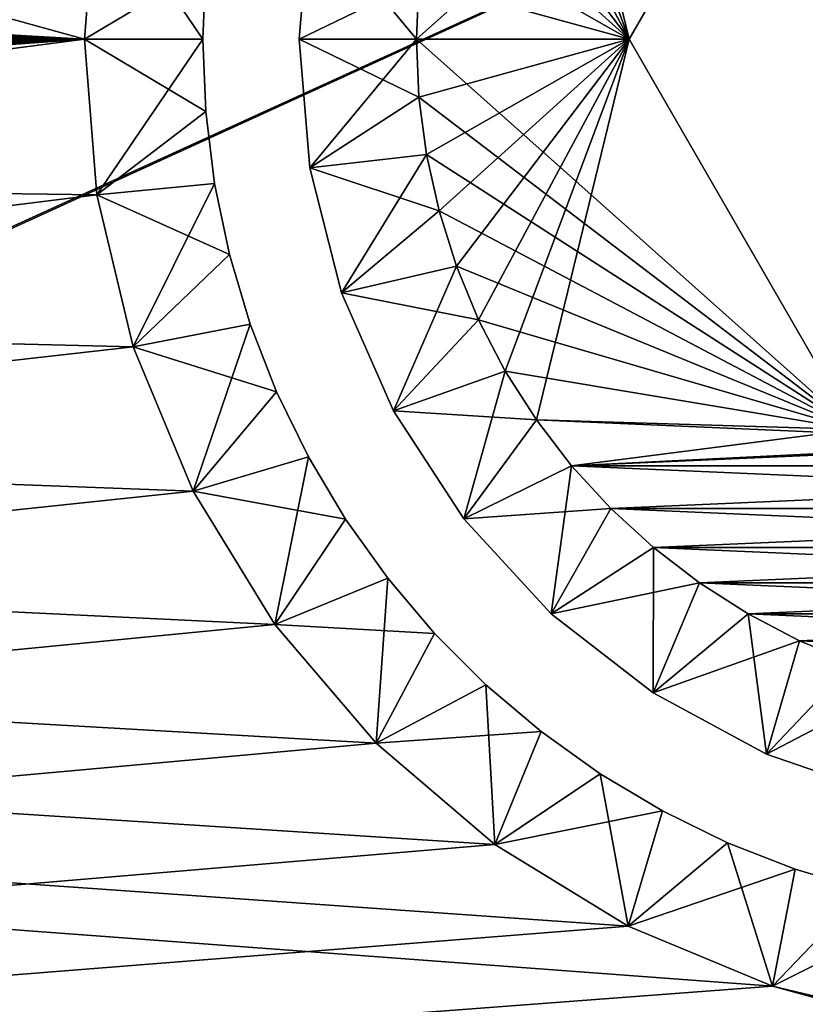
# Model space of a CAD drawing. Header units: millimetres. Extents: x -30.5 to 30.5, y -15 to 54.
# Tile 571 of 616: x 15.3 to 17.3, y -2.5 to 0. Entities that reach past the tile are written whole.
import ezdxf

# ---------------------------------------------------------------- set-up
doc = ezdxf.new("R2010")
doc.units = ezdxf.units.MM
doc.header["$LTSCALE"] = 65.185185
for name, color, linetype in [('186', 7, 'CONTINUOUS'), ('187', 7, 'CONTINUOUS'), ('188', 7, 'CONTINUOUS'), ('192', 7, 'CONTINUOUS'), ('193', 7, 'CONTINUOUS'), ('194', 7, 'CONTINUOUS'), ('200', 7, 'CONTINUOUS'), ('201', 7, 'CONTINUOUS'), ('207', 7, 'CONTINUOUS'), ('208', 7, 'CONTINUOUS'), ('4', 7, 'CONTINUOUS'), ('6', 7, 'CONTINUOUS')]:
    doc.layers.add(name, color=color, linetype=linetype)

msp = doc.modelspace()

# ---------------------------------------------------------------- linework, layer by layer
at = {"layer": '186', "linetype": 'CONTINUOUS'}
for points in [[(17.4226, 1, -55), (16.8453, 0, -55), (16.6074, 0.975, -55), (17.4226, 1, -55)], [(16.6074, 0.975, -55), (16.8453, 0, -55), (16.5277, 0.85, -55), (16.6074, 0.975, -55)], [(16.5277, 0.85, -55), (16.8453, 0, -55), (16.4593, 0.7184, -55), (16.5277, 0.85, -55)], [(16.4593, 0.7184, -55), (16.8453, 0, -55), (16.4025, 0.5814, -55), (16.4593, 0.7184, -55)], [(16.4025, 0.5814, -55), (16.8453, 0, -55), (16.358, 0.44, -55), (16.4025, 0.5814, -55)], [(16.358, 0.44, -55), (16.8453, 0, -55), (16.3258, 0.2952, -55), (16.358, 0.44, -55)], [(16.3258, 0.2952, -55), (16.8453, 0, -55), (16.3066, 0.1487, -55), (16.3258, 0.2952, -55)], [(16.3066, 0.1487, -55), (16.8453, 0, -55), (16.3, 0, -55), (16.3066, 0.1487, -55)], [(16.8453, 0, -55), (17.4226, -1, -55), (16.3, 0, -55), (16.8453, 0, -55)], [(16.3, 0, -55), (17.4226, -1, -55), (16.3066, -0.1487, -55), (16.3, 0, -55)], [(16.3066, -0.1487, -55), (17.4226, -1, -55), (16.3258, -0.2952, -55), (16.3066, -0.1487, -55)], [(16.3258, -0.2952, -55), (17.4226, -1, -55), (16.358, -0.44, -55), (16.3258, -0.2952, -55)], [(16.358, -0.44, -55), (17.4226, -1, -55), (16.4025, -0.5814, -55), (16.358, -0.44, -55)], [(16.4025, -0.5814, -55), (17.4226, -1, -55), (16.4593, -0.7184, -55), (16.4025, -0.5814, -55)], [(16.4593, -0.7184, -55), (17.4226, -1, -55), (16.5277, -0.85, -55), (16.4593, -0.7184, -55)], [(16.5277, -0.85, -55), (17.4226, -1, -55), (16.6074, -0.975, -55), (16.5277, -0.85, -55)], [(16.6977, -1.0927, -55), (16.6074, -0.975, -55), (19.3023, -1.0927, -55), (16.6977, -1.0927, -55)], [(16.6074, -0.975, -55), (17.4226, -1, -55), (19.3023, -1.0927, -55), (16.6074, -0.975, -55)], [(16.7979, -1.202, -55), (16.6977, -1.0927, -55), (19.2021, -1.202, -55), (16.7979, -1.202, -55)], [(19.2021, -1.202, -55), (16.6977, -1.0927, -55), (19.3023, -1.0927, -55), (19.2021, -1.202, -55)], [(19.0928, -1.3023, -55), (16.7979, -1.202, -55), (19.2021, -1.202, -55), (19.0928, -1.3023, -55)], [(16.9072, -1.3023, -55), (16.7979, -1.202, -55), (19.0928, -1.3023, -55), (16.9072, -1.3023, -55)], [(18.9751, -1.3925, -55), (16.9072, -1.3023, -55), (19.0928, -1.3023, -55), (18.9751, -1.3925, -55)], [(17.0249, -1.3925, -55), (16.9072, -1.3023, -55), (18.9751, -1.3925, -55), (17.0249, -1.3925, -55)], [(18.85, -1.4722, -55), (17.0249, -1.3925, -55), (18.9751, -1.3925, -55), (18.85, -1.4722, -55)], [(17.15, -1.4722, -55), (17.0249, -1.3925, -55), (18.85, -1.4722, -55), (17.15, -1.4722, -55)], [(17.2815, -1.5407, -55), (17.15, -1.4722, -55), (18.7185, -1.5407, -55), (17.2815, -1.5407, -55)], [(18.7185, -1.5407, -55), (17.15, -1.4722, -55), (18.85, -1.4722, -55), (18.7185, -1.5407, -55)], [(17.4185, -1.5975, -55), (17.2815, -1.5407, -55), (18.5815, -1.5975, -55), (17.4185, -1.5975, -55)], [(18.5815, -1.5975, -55), (17.2815, -1.5407, -55), (18.7185, -1.5407, -55), (18.5815, -1.5975, -55)]]:
    msp.add_3dface(points, dxfattribs=at)
at = {"layer": '187', "linetype": 'CONTINUOUS'}
for points in [[(16.0273, 0.3292, -54.7), (16.3, 0, -55), (16, 0, -54.7), (16.0273, 0.3292, -54.7)], [(16.3066, 0.1487, -55), (16.3, 0, -55), (16.0273, 0.3292, -54.7), (16.3066, 0.1487, -55)]]:
    msp.add_3dface(points, dxfattribs=at)
at = {"layer": '188', "linetype": 'CONTINUOUS'}
for points in [[(16.3, 0, -55), (16.3066, -0.1487, -55), (16, 0, -54.7), (16.3, 0, -55)], [(16, 0, -54.7), (16.3066, -0.1487, -55), (16.0273, -0.3292, -54.7), (16, 0, -54.7)], [(16.3066, -0.1487, -55), (16.3258, -0.2952, -55), (16.0273, -0.3292, -54.7), (16.3066, -0.1487, -55)], [(16.3258, -0.2952, -55), (16.358, -0.44, -55), (16.0273, -0.3292, -54.7), (16.3258, -0.2952, -55)], [(16.0273, -0.3292, -54.7), (16.358, -0.44, -55), (16.1084, -0.6494, -54.7), (16.0273, -0.3292, -54.7)], [(16.358, -0.44, -55), (16.4025, -0.5814, -55), (16.1084, -0.6494, -54.7), (16.358, -0.44, -55)], [(16.4025, -0.5814, -55), (16.4593, -0.7184, -55), (16.1084, -0.6494, -54.7), (16.4025, -0.5814, -55)], [(16.1084, -0.6494, -54.7), (16.4593, -0.7184, -55), (16.241, -0.9519, -54.7), (16.1084, -0.6494, -54.7)], [(16.4593, -0.7184, -55), (16.5277, -0.85, -55), (16.241, -0.9519, -54.7), (16.4593, -0.7184, -55)], [(16.5277, -0.85, -55), (16.6074, -0.975, -55), (16.241, -0.9519, -54.7), (16.5277, -0.85, -55)], [(16.241, -0.9519, -54.7), (16.6074, -0.975, -55), (16.4217, -1.2284, -54.7), (16.241, -0.9519, -54.7)], [(16.6074, -0.975, -55), (16.6977, -1.0927, -55), (16.4217, -1.2284, -54.7), (16.6074, -0.975, -55)], [(16.6977, -1.0927, -55), (16.7979, -1.202, -55), (16.4217, -1.2284, -54.7), (16.6977, -1.0927, -55)], [(16.4217, -1.2284, -54.7), (16.7979, -1.202, -55), (16.6454, -1.4714, -54.7), (16.4217, -1.2284, -54.7)], [(16.7979, -1.202, -55), (16.9072, -1.3023, -55), (16.6454, -1.4714, -54.7), (16.7979, -1.202, -55)], [(16.9072, -1.3023, -55), (17.0249, -1.3925, -55), (16.6454, -1.4714, -54.7), (16.9072, -1.3023, -55)], [(16.6454, -1.4714, -54.7), (17.0249, -1.3925, -55), (16.9061, -1.6743, -54.7), (16.6454, -1.4714, -54.7)], [(17.0249, -1.3925, -55), (17.15, -1.4722, -55), (16.9061, -1.6743, -54.7), (17.0249, -1.3925, -55)], [(17.15, -1.4722, -55), (17.2815, -1.5407, -55), (16.9061, -1.6743, -54.7), (17.15, -1.4722, -55)], [(16.9061, -1.6743, -54.7), (17.2815, -1.5407, -55), (17.1966, -1.8315, -54.7), (16.9061, -1.6743, -54.7)], [(17.2815, -1.5407, -55), (17.4185, -1.5975, -55), (17.1966, -1.8315, -54.7), (17.2815, -1.5407, -55)], [(17.4185, -1.5975, -55), (17.56, -1.642, -55), (17.1966, -1.8315, -54.7), (17.4185, -1.5975, -55)], [(17.1966, -1.8315, -54.7), (17.56, -1.642, -55), (17.509, -1.9388, -54.7), (17.1966, -1.8315, -54.7)]]:
    msp.add_3dface(points, dxfattribs=at)
at = {"layer": '192', "linetype": 'CONTINUOUS'}
for points in [[(16.3, 0, 55), (17.4226, 1, 55), (16.3066, 0.1487, 55), (16.3, 0, 55)], [(16.8453, 0, 55), (17.4226, 1, 55), (16.3, 0, 55), (16.8453, 0, 55)], [(16.8453, 0, 55), (16.3, 0, 55), (16.3066, -0.1487, 55), (16.8453, 0, 55)], [(16.3258, -0.2952, 55), (16.8453, 0, 55), (16.3066, -0.1487, 55), (16.3258, -0.2952, 55)], [(16.358, -0.44, 55), (16.8453, 0, 55), (16.3258, -0.2952, 55), (16.358, -0.44, 55)], [(16.4025, -0.5814, 55), (16.8453, 0, 55), (16.358, -0.44, 55), (16.4025, -0.5814, 55)], [(16.4593, -0.7184, 55), (16.8453, 0, 55), (16.4025, -0.5814, 55), (16.4593, -0.7184, 55)], [(16.5277, -0.85, 55), (16.8453, 0, 55), (16.4593, -0.7184, 55), (16.5277, -0.85, 55)], [(16.6074, -0.975, 55), (16.8453, 0, 55), (16.5277, -0.85, 55), (16.6074, -0.975, 55)], [(17.4226, -1, 55), (16.8453, 0, 55), (16.6074, -0.975, 55), (17.4226, -1, 55)], [(16.6977, -1.0927, 55), (17.4226, -1, 55), (16.6074, -0.975, 55), (16.6977, -1.0927, 55)], [(19.3023, -1.0927, 55), (19.3926, -0.975, 55), (16.6977, -1.0927, 55), (19.3023, -1.0927, 55)], [(19.3926, -0.975, 55), (18.5774, -1, 55), (16.6977, -1.0927, 55), (19.3926, -0.975, 55)], [(18.5774, -1, 55), (17.4226, -1, 55), (16.6977, -1.0927, 55), (18.5774, -1, 55)], [(16.7979, -1.202, 55), (19.3023, -1.0927, 55), (16.6977, -1.0927, 55), (16.7979, -1.202, 55)], [(19.2021, -1.202, 55), (19.3023, -1.0927, 55), (16.7979, -1.202, 55), (19.2021, -1.202, 55)], [(16.9072, -1.3023, 55), (19.2021, -1.202, 55), (16.7979, -1.202, 55), (16.9072, -1.3023, 55)], [(19.0928, -1.3023, 55), (19.2021, -1.202, 55), (16.9072, -1.3023, 55), (19.0928, -1.3023, 55)], [(17.0249, -1.3925, 55), (19.0928, -1.3023, 55), (16.9072, -1.3023, 55), (17.0249, -1.3925, 55)], [(18.9751, -1.3925, 55), (19.0928, -1.3023, 55), (17.0249, -1.3925, 55), (18.9751, -1.3925, 55)], [(17.15, -1.4722, 55), (18.9751, -1.3925, 55), (17.0249, -1.3925, 55), (17.15, -1.4722, 55)], [(18.85, -1.4722, 55), (18.9751, -1.3925, 55), (17.15, -1.4722, 55), (18.85, -1.4722, 55)], [(17.2815, -1.5407, 55), (18.85, -1.4722, 55), (17.15, -1.4722, 55), (17.2815, -1.5407, 55)], [(18.7185, -1.5407, 55), (18.85, -1.4722, 55), (17.2815, -1.5407, 55), (18.7185, -1.5407, 55)], [(17.4185, -1.5975, 55), (18.7185, -1.5407, 55), (17.2815, -1.5407, 55), (17.4185, -1.5975, 55)]]:
    msp.add_3dface(points, dxfattribs=at)
at = {"layer": '193', "linetype": 'CONTINUOUS'}
for points in [[(16, 0, 54.7), (16.3066, 0.1487, 55), (16.0273, 0.3292, 54.7), (16, 0, 54.7)], [(16.3, 0, 55), (16.3066, 0.1487, 55), (16, 0, 54.7), (16.3, 0, 55)]]:
    msp.add_3dface(points, dxfattribs=at)
at = {"layer": '194', "linetype": 'CONTINUOUS'}
for points in [[(16.3, 0, 55), (16, 0, 54.7), (16.0273, -0.3292, 54.7), (16.3, 0, 55)], [(16.3066, -0.1487, 55), (16.3, 0, 55), (16.0273, -0.3292, 54.7), (16.3066, -0.1487, 55)], [(16.3258, -0.2952, 55), (16.3066, -0.1487, 55), (16.0273, -0.3292, 54.7), (16.3258, -0.2952, 55)], [(16.1084, -0.6494, 54.7), (16.3258, -0.2952, 55), (16.0273, -0.3292, 54.7), (16.1084, -0.6494, 54.7)], [(16.358, -0.44, 55), (16.3258, -0.2952, 55), (16.1084, -0.6494, 54.7), (16.358, -0.44, 55)], [(16.4025, -0.5814, 55), (16.358, -0.44, 55), (16.1084, -0.6494, 54.7), (16.4025, -0.5814, 55)], [(16.241, -0.9519, 54.7), (16.4025, -0.5814, 55), (16.1084, -0.6494, 54.7), (16.241, -0.9519, 54.7)], [(16.4593, -0.7184, 55), (16.4025, -0.5814, 55), (16.241, -0.9519, 54.7), (16.4593, -0.7184, 55)], [(16.5277, -0.85, 55), (16.4593, -0.7184, 55), (16.241, -0.9519, 54.7), (16.5277, -0.85, 55)], [(16.4217, -1.2284, 54.7), (16.5277, -0.85, 55), (16.241, -0.9519, 54.7), (16.4217, -1.2284, 54.7)], [(16.6074, -0.975, 55), (16.5277, -0.85, 55), (16.4217, -1.2284, 54.7), (16.6074, -0.975, 55)], [(16.6977, -1.0927, 55), (16.6074, -0.975, 55), (16.4217, -1.2284, 54.7), (16.6977, -1.0927, 55)], [(16.6454, -1.4714, 54.7), (16.6977, -1.0927, 55), (16.4217, -1.2284, 54.7), (16.6454, -1.4714, 54.7)], [(16.7979, -1.202, 55), (16.6977, -1.0927, 55), (16.6454, -1.4714, 54.7), (16.7979, -1.202, 55)], [(16.9072, -1.3023, 55), (16.7979, -1.202, 55), (16.6454, -1.4714, 54.7), (16.9072, -1.3023, 55)], [(16.9061, -1.6743, 54.7), (16.9072, -1.3023, 55), (16.6454, -1.4714, 54.7), (16.9061, -1.6743, 54.7)], [(17.0249, -1.3925, 55), (16.9072, -1.3023, 55), (16.9061, -1.6743, 54.7), (17.0249, -1.3925, 55)], [(17.15, -1.4722, 55), (17.0249, -1.3925, 55), (16.9061, -1.6743, 54.7), (17.15, -1.4722, 55)], [(17.1966, -1.8315, 54.7), (17.15, -1.4722, 55), (16.9061, -1.6743, 54.7), (17.1966, -1.8315, 54.7)], [(17.2815, -1.5407, 55), (17.15, -1.4722, 55), (17.1966, -1.8315, 54.7), (17.2815, -1.5407, 55)], [(17.4185, -1.5975, 55), (17.2815, -1.5407, 55), (17.1966, -1.8315, 54.7), (17.4185, -1.5975, 55)], [(17.509, -1.9388, 54.7), (17.4185, -1.5975, 55), (17.1966, -1.8315, 54.7), (17.509, -1.9388, 54.7)]]:
    msp.add_3dface(points, dxfattribs=at)
at = {"layer": '200', "linetype": 'CONTINUOUS'}
for points in [[(15.45, 0, 55), (15.4814, 0.3989, 55), (-27.7393, 11.9607, 55), (15.45, 0, 55)], [(-16.1969, 1.8031, 55), (15.45, 0, 55), (-27.7393, 11.9607, 55), (-16.1969, 1.8031, 55)], [(-15.937, 1.4989, 55), (15.45, 0, 55), (-16.1969, 1.8031, 55), (-15.937, 1.4989, 55)], [(-15.7279, 1.1577, 55), (15.45, 0, 55), (-15.937, 1.4989, 55), (-15.7279, 1.1577, 55)], [(-15.5748, 0.788, 55), (15.45, 0, 55), (-15.7279, 1.1577, 55), (-15.5748, 0.788, 55)], [(-15.4814, 0.3989, 55), (15.45, 0, 55), (-15.5748, 0.788, 55), (-15.4814, 0.3989, 55)], [(-15.45, 0, 55), (15.45, 0, 55), (-15.4814, 0.3989, 55), (-15.45, 0, 55)], [(-15.4814, -0.3989, 55), (30.3236, -6, 55), (-15.45, 0, 55), (-15.4814, -0.3989, 55)], [(15.4814, -0.3989, 55), (15.45, 0, 55), (-15.45, 0, 55), (15.4814, -0.3989, 55)], [(17.212, -2.4252, 55), (16.8423, -2.2721, 55), (-15.45, 0, 55), (17.212, -2.4252, 55)], [(16.8423, -2.2721, 55), (16.5012, -2.063, 55), (-15.45, 0, 55), (16.8423, -2.2721, 55)], [(16.5012, -2.063, 55), (16.1969, -1.8031, 55), (-15.45, 0, 55), (16.5012, -2.063, 55)], [(16.1969, -1.8031, 55), (15.937, -1.4989, 55), (-15.45, 0, 55), (16.1969, -1.8031, 55)], [(15.937, -1.4989, 55), (15.7279, -1.1577, 55), (-15.45, 0, 55), (15.937, -1.4989, 55)], [(15.7279, -1.1577, 55), (15.5748, -0.788, 55), (-15.45, 0, 55), (15.7279, -1.1577, 55)], [(15.5748, -0.788, 55), (15.4814, -0.3989, 55), (-15.45, 0, 55), (15.5748, -0.788, 55)], [(30.3236, -6, 55), (17.212, -2.4252, 55), (-15.45, 0, 55), (30.3236, -6, 55)], [(-15.5748, -0.788, 55), (30.3236, -6, 55), (-15.4814, -0.3989, 55), (-15.5748, -0.788, 55)], [(-15.7279, -1.1577, 55), (30.3236, -6, 55), (-15.5748, -0.788, 55), (-15.7279, -1.1577, 55)], [(-15.937, -1.4989, 55), (30.3236, -6, 55), (-15.7279, -1.1577, 55), (-15.937, -1.4989, 55)], [(-16.1969, -1.8031, 55), (30.3236, -6, 55), (-15.937, -1.4989, 55), (-16.1969, -1.8031, 55)], [(-16.5012, -2.063, 55), (30.3236, -6, 55), (-16.1969, -1.8031, 55), (-16.5012, -2.063, 55)], [(-16.8423, -2.2721, 55), (30.3236, -6, 55), (-16.5012, -2.063, 55), (-16.8423, -2.2721, 55)], [(-17.212, -2.4252, 55), (30.3236, -6, 55), (-16.8423, -2.2721, 55), (-17.212, -2.4252, 55)], [(-17.6011, -2.5186, 55), (30.3236, -6, 55), (-17.212, -2.4252, 55), (-17.6011, -2.5186, 55)], [(17.212, -2.4252, 55), (30.3236, -6, 55), (17.6011, -2.5186, 55), (17.212, -2.4252, 55)]]:
    msp.add_3dface(points, dxfattribs=at)
at = {"layer": '201', "linetype": 'CONTINUOUS'}
for points in [[(-15.45, 0, -55), (-15.4814, 0.3989, -55), (27.7393, 11.9607, -55), (-15.45, 0, -55)], [(16.1969, 1.8031, -55), (-15.45, 0, -55), (27.7393, 11.9607, -55), (16.1969, 1.8031, -55)], [(15.937, 1.4989, -55), (-15.45, 0, -55), (16.1969, 1.8031, -55), (15.937, 1.4989, -55)], [(15.7279, 1.1577, -55), (-15.45, 0, -55), (15.937, 1.4989, -55), (15.7279, 1.1577, -55)], [(15.5748, 0.788, -55), (-15.45, 0, -55), (15.7279, 1.1577, -55), (15.5748, 0.788, -55)], [(15.4814, 0.3989, -55), (-15.45, 0, -55), (15.5748, 0.788, -55), (15.4814, 0.3989, -55)], [(15.45, 0, -55), (-15.45, 0, -55), (15.4814, 0.3989, -55), (15.45, 0, -55)], [(15.4814, -0.3989, -55), (-30.3236, -6, -55), (15.45, 0, -55), (15.4814, -0.3989, -55)], [(-30.3236, -6, -55), (-17.212, -2.4252, -55), (15.45, 0, -55), (-30.3236, -6, -55)], [(-17.212, -2.4252, -55), (-16.8423, -2.2721, -55), (15.45, 0, -55), (-17.212, -2.4252, -55)], [(-16.8423, -2.2721, -55), (-16.5012, -2.063, -55), (15.45, 0, -55), (-16.8423, -2.2721, -55)], [(-16.5012, -2.063, -55), (-16.1969, -1.8031, -55), (15.45, 0, -55), (-16.5012, -2.063, -55)], [(-16.1969, -1.8031, -55), (-15.937, -1.4989, -55), (15.45, 0, -55), (-16.1969, -1.8031, -55)], [(-15.937, -1.4989, -55), (-15.7279, -1.1577, -55), (15.45, 0, -55), (-15.937, -1.4989, -55)], [(-15.7279, -1.1577, -55), (-15.5748, -0.788, -55), (15.45, 0, -55), (-15.7279, -1.1577, -55)], [(-15.5748, -0.788, -55), (-15.4814, -0.3989, -55), (15.45, 0, -55), (-15.5748, -0.788, -55)], [(-15.4814, -0.3989, -55), (-15.45, 0, -55), (15.45, 0, -55), (-15.4814, -0.3989, -55)], [(15.5748, -0.788, -55), (-30.3236, -6, -55), (15.4814, -0.3989, -55), (15.5748, -0.788, -55)], [(15.7279, -1.1577, -55), (-30.3236, -6, -55), (15.5748, -0.788, -55), (15.7279, -1.1577, -55)], [(15.937, -1.4989, -55), (-30.3236, -6, -55), (15.7279, -1.1577, -55), (15.937, -1.4989, -55)], [(16.1969, -1.8031, -55), (-30.3236, -6, -55), (15.937, -1.4989, -55), (16.1969, -1.8031, -55)], [(16.5012, -2.063, -55), (-30.3236, -6, -55), (16.1969, -1.8031, -55), (16.5012, -2.063, -55)], [(16.8423, -2.2721, -55), (-30.3236, -6, -55), (16.5012, -2.063, -55), (16.8423, -2.2721, -55)], [(17.212, -2.4252, -55), (-30.3236, -6, -55), (16.8423, -2.2721, -55), (17.212, -2.4252, -55)], [(17.6011, -2.5186, -55), (-30.3236, -6, -55), (17.212, -2.4252, -55), (17.6011, -2.5186, -55)]]:
    msp.add_3dface(points, dxfattribs=at)
at = {"layer": '207', "linetype": 'CONTINUOUS'}
for points in [[(15.45, 0, -55), (15.4814, 0.3989, -55), (15.7526, 0, -54.7), (15.45, 0, -55)], [(15.7526, 0, -54.7), (15.4814, 0.3989, -55), (15.7603, 0.1856, -54.7), (15.7526, 0, -54.7)], [(15.7603, -0.1856, -54.7), (15.45, 0, -55), (15.7526, 0, -54.7), (15.7603, -0.1856, -54.7)], [(15.4814, -0.3989, -55), (15.45, 0, -55), (15.7603, -0.1856, -54.7), (15.4814, -0.3989, -55)], [(15.7833, -0.3699, -54.7), (15.4814, -0.3989, -55), (15.7603, -0.1856, -54.7), (15.7833, -0.3699, -54.7)], [(15.8214, -0.5517, -54.7), (15.4814, -0.3989, -55), (15.7833, -0.3699, -54.7), (15.8214, -0.5517, -54.7)], [(15.5748, -0.788, -55), (15.4814, -0.3989, -55), (15.8214, -0.5517, -54.7), (15.5748, -0.788, -55)], [(15.8744, -0.7297, -54.7), (15.5748, -0.788, -55), (15.8214, -0.5517, -54.7), (15.8744, -0.7297, -54.7)], [(15.9419, -0.9028, -54.7), (15.5748, -0.788, -55), (15.8744, -0.7297, -54.7), (15.9419, -0.9028, -54.7)], [(15.7279, -1.1577, -55), (15.5748, -0.788, -55), (15.9419, -0.9028, -54.7), (15.7279, -1.1577, -55)], [(16.0235, -1.0696, -54.7), (15.7279, -1.1577, -55), (15.9419, -0.9028, -54.7), (16.0235, -1.0696, -54.7)], [(16.1186, -1.2292, -54.7), (15.7279, -1.1577, -55), (16.0235, -1.0696, -54.7), (16.1186, -1.2292, -54.7)], [(15.937, -1.4989, -55), (15.7279, -1.1577, -55), (16.1186, -1.2292, -54.7), (15.937, -1.4989, -55)], [(16.2265, -1.3804, -54.7), (15.937, -1.4989, -55), (16.1186, -1.2292, -54.7), (16.2265, -1.3804, -54.7)], [(16.3466, -1.5221, -54.7), (15.937, -1.4989, -55), (16.2265, -1.3804, -54.7), (16.3466, -1.5221, -54.7)], [(16.1969, -1.8031, -55), (15.937, -1.4989, -55), (16.3466, -1.5221, -54.7), (16.1969, -1.8031, -55)], [(16.4779, -1.6535, -54.7), (16.1969, -1.8031, -55), (16.3466, -1.5221, -54.7), (16.4779, -1.6535, -54.7)], [(16.6196, -1.7735, -54.7), (16.1969, -1.8031, -55), (16.4779, -1.6535, -54.7), (16.6196, -1.7735, -54.7)], [(16.5012, -2.063, -55), (16.1969, -1.8031, -55), (16.6196, -1.7735, -54.7), (16.5012, -2.063, -55)], [(16.7708, -1.8814, -54.7), (16.5012, -2.063, -55), (16.6196, -1.7735, -54.7), (16.7708, -1.8814, -54.7)], [(16.9304, -1.9765, -54.7), (16.5012, -2.063, -55), (16.7708, -1.8814, -54.7), (16.9304, -1.9765, -54.7)], [(16.8423, -2.2721, -55), (16.5012, -2.063, -55), (16.9304, -1.9765, -54.7), (16.8423, -2.2721, -55)], [(17.0972, -2.0581, -54.7), (16.8423, -2.2721, -55), (16.9304, -1.9765, -54.7), (17.0972, -2.0581, -54.7)], [(17.2703, -2.1256, -54.7), (16.8423, -2.2721, -55), (17.0972, -2.0581, -54.7), (17.2703, -2.1256, -54.7)], [(17.212, -2.4252, -55), (16.8423, -2.2721, -55), (17.2703, -2.1256, -54.7), (17.212, -2.4252, -55)], [(17.4483, -2.1786, -54.7), (17.212, -2.4252, -55), (17.2703, -2.1256, -54.7), (17.4483, -2.1786, -54.7)], [(17.6301, -2.2167, -54.7), (17.212, -2.4252, -55), (17.4483, -2.1786, -54.7), (17.6301, -2.2167, -54.7)], [(17.6011, -2.5186, -55), (17.212, -2.4252, -55), (17.6301, -2.2167, -54.7), (17.6011, -2.5186, -55)]]:
    msp.add_3dface(points, dxfattribs=at)
at = {"layer": '208', "linetype": 'CONTINUOUS'}
for points in [[(15.4814, 0.3989, 55), (15.45, 0, 55), (15.7603, 0.1856, 54.7), (15.4814, 0.3989, 55)], [(15.7603, 0.1856, 54.7), (15.45, 0, 55), (15.7526, 0, 54.7), (15.7603, 0.1856, 54.7)], [(15.45, 0, 55), (15.4814, -0.3989, 55), (15.7526, 0, 54.7), (15.45, 0, 55)], [(15.7526, 0, 54.7), (15.4814, -0.3989, 55), (15.7603, -0.1856, 54.7), (15.7526, 0, 54.7)], [(15.7603, -0.1856, 54.7), (15.4814, -0.3989, 55), (15.7833, -0.3699, 54.7), (15.7603, -0.1856, 54.7)], [(15.4814, -0.3989, 55), (15.5748, -0.788, 55), (15.7833, -0.3699, 54.7), (15.4814, -0.3989, 55)], [(15.7833, -0.3699, 54.7), (15.5748, -0.788, 55), (15.8214, -0.5517, 54.7), (15.7833, -0.3699, 54.7)], [(15.8214, -0.5517, 54.7), (15.5748, -0.788, 55), (15.8744, -0.7297, 54.7), (15.8214, -0.5517, 54.7)], [(15.5748, -0.788, 55), (15.7279, -1.1577, 55), (15.8744, -0.7297, 54.7), (15.5748, -0.788, 55)], [(15.8744, -0.7297, 54.7), (15.7279, -1.1577, 55), (15.9419, -0.9028, 54.7), (15.8744, -0.7297, 54.7)], [(15.9419, -0.9028, 54.7), (15.7279, -1.1577, 55), (16.0235, -1.0696, 54.7), (15.9419, -0.9028, 54.7)], [(15.7279, -1.1577, 55), (15.937, -1.4989, 55), (16.0235, -1.0696, 54.7), (15.7279, -1.1577, 55)], [(16.0235, -1.0696, 54.7), (15.937, -1.4989, 55), (16.1186, -1.2292, 54.7), (16.0235, -1.0696, 54.7)], [(16.1186, -1.2292, 54.7), (15.937, -1.4989, 55), (16.2265, -1.3804, 54.7), (16.1186, -1.2292, 54.7)], [(15.937, -1.4989, 55), (16.1969, -1.8031, 55), (16.2265, -1.3804, 54.7), (15.937, -1.4989, 55)], [(16.2265, -1.3804, 54.7), (16.1969, -1.8031, 55), (16.3466, -1.5221, 54.7), (16.2265, -1.3804, 54.7)], [(16.3466, -1.5221, 54.7), (16.1969, -1.8031, 55), (16.4779, -1.6535, 54.7), (16.3466, -1.5221, 54.7)], [(16.1969, -1.8031, 55), (16.5012, -2.063, 55), (16.4779, -1.6535, 54.7), (16.1969, -1.8031, 55)], [(16.4779, -1.6535, 54.7), (16.5012, -2.063, 55), (16.6196, -1.7735, 54.7), (16.4779, -1.6535, 54.7)], [(16.6196, -1.7735, 54.7), (16.5012, -2.063, 55), (16.7708, -1.8814, 54.7), (16.6196, -1.7735, 54.7)], [(16.5012, -2.063, 55), (16.8423, -2.2721, 55), (16.7708, -1.8814, 54.7), (16.5012, -2.063, 55)], [(16.7708, -1.8814, 54.7), (16.8423, -2.2721, 55), (16.9304, -1.9765, 54.7), (16.7708, -1.8814, 54.7)], [(16.9304, -1.9765, 54.7), (16.8423, -2.2721, 55), (17.0972, -2.0581, 54.7), (16.9304, -1.9765, 54.7)], [(16.8423, -2.2721, 55), (17.212, -2.4252, 55), (17.0972, -2.0581, 54.7), (16.8423, -2.2721, 55)], [(17.0972, -2.0581, 54.7), (17.212, -2.4252, 55), (17.2703, -2.1256, 54.7), (17.0972, -2.0581, 54.7)], [(17.2703, -2.1256, 54.7), (17.212, -2.4252, 55), (17.4483, -2.1786, 54.7), (17.2703, -2.1256, 54.7)], [(17.212, -2.4252, 55), (17.6011, -2.5186, 55), (17.4483, -2.1786, 54.7), (17.212, -2.4252, 55)]]:
    msp.add_3dface(points, dxfattribs=at)
at = {"layer": '4', "color": 7, "linetype": 'CONTINUOUS'}
for points in [[(0.4697, -7.2414, 45.0806), (0.5818, -7.173, 45.0801), (20.05, 1.7026, 45.0026), (0.4697, -7.2414, 45.0806)], [(20.05, -14.5044, 45.144), (0.4697, -7.2414, 45.0806), (20.05, 1.7026, 45.0026), (20.05, -14.5044, 45.144)], [(20.05, 1.7026, 45.0026), (0.5818, -7.173, 45.0801), (5.2094, -3.1175, 45.0447), (20.05, 1.7026, 45.0026)], [(5.2983, -3.0381, 45.044), (20.05, 1.7026, 45.0026), (5.2094, -3.1175, 45.0447), (5.2983, -3.0381, 45.044)], [(5.3638, -2.9541, 45.0432), (20.05, 1.7026, 45.0026), (5.2983, -3.0381, 45.044), (5.3638, -2.9541, 45.0432)], [(5.4078, -2.8693, 45.0425), (20.05, 1.7026, 45.0026), (5.3638, -2.9541, 45.0432), (5.4078, -2.8693, 45.0425)], [(5.433, -2.7865, 45.0418), (20.05, 1.7026, 45.0026), (5.4078, -2.8693, 45.0425), (5.433, -2.7865, 45.0418)], [(5.4423, -2.7079, 45.0411), (20.05, 1.7026, 45.0026), (5.433, -2.7865, 45.0418), (5.4423, -2.7079, 45.0411)], [(5.5099, -0.4996, 45.0218), (20.05, 1.7026, 45.0026), (5.4423, -2.7079, 45.0411), (5.5099, -0.4996, 45.0218)], [(5.5767, 1.7026, 45.0026), (20.05, 1.7026, 45.0026), (5.5099, -0.4996, 45.0218), (5.5767, 1.7026, 45.0026)]]:
    msp.add_3dface(points, dxfattribs=at)
at = {"layer": '6', "color": 7, "linetype": 'CONTINUOUS'}
for points in [[(5.5767, 1.7026, -45.0026), (5.5099, -0.4996, -45.0218), (20.05, -14.5044, -45.144), (5.5767, 1.7026, -45.0026)], [(20.05, 1.7026, -45.0026), (5.5767, 1.7026, -45.0026), (20.05, -14.5044, -45.144), (20.05, 1.7026, -45.0026)], [(5.5099, -0.4996, -45.0218), (5.4423, -2.7079, -45.0411), (20.05, -14.5044, -45.144), (5.5099, -0.4996, -45.0218)]]:
    msp.add_3dface(points, dxfattribs=at)

doc.saveas('drawing.dxf')
